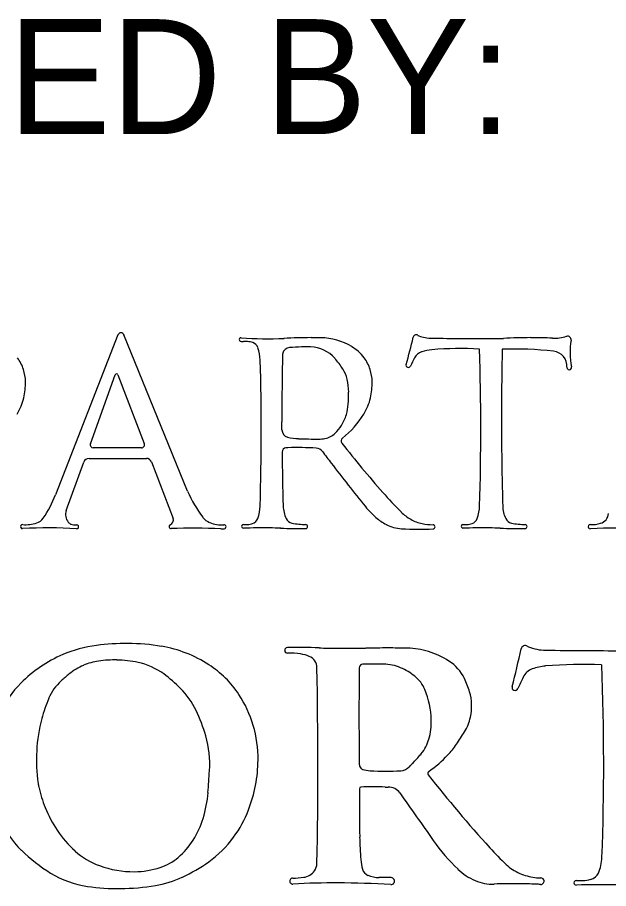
# Model space of a CAD drawing. Extents: x 0 to 70.2, y 0 to 31.4.
# Drawn here: x 28.957 to 29.677, y 1.366 to 2.427 of the extents above; entities that cross this region are included whole.
import ezdxf

# ---------------------------------------------------------------- set-up
doc = ezdxf.new("R2010")
doc.units = 0
doc.layers.add('SH_Text', color=7, linetype='Continuous')

msp = doc.modelspace()

# ---------------------------------------------------------------- linework, layer by layer
at = {"layer": 'SH_Text'}
for p, q in [((29.0795, 2.0406), (29.0036, 1.846)), ((29.1644, 1.8504), (29.0868, 2.0407)), ((29.0459, 1.908), (29.0762, 1.9919)), ((29.0795, 1.9919), (29.1116, 1.9083)), ((29.2793, 1.9251), (29.2793, 1.9347)), ((29.5467, 1.9347), (29.5467, 1.9222)), ((29.1081, 1.9032), (29.0493, 1.9032)), ((29.0443, 1.8903), (29.1141, 1.8903)), ((29.2795, 1.8979), (29.2795, 1.8979)), ((29.0166, 1.8268), (29.0378, 1.8858)), ((29.1202, 1.8861), (29.1467, 1.8172)), ((28.9635, 1.8096), (28.9635, 1.8096)), ((29.2324, 1.8053), (29.2324, 1.8053))]:
    msp.add_line(p, q, dxfattribs=at)
for centre, radius, start, end in [((29.0832, 2.0392), 0.00398, 22.1726, 158.6957), ((29.2295, 2.035), 0.00228, 85.6429, 267.986), ((29.2629, 2.4723), 0.4363, 265.6429, 272.4818), ((29.3262, 1.0101), 1.0273, 90.6415, 92.4818), ((29.3191, 1.6443), 0.393, 88.9596, 90.6415), ((29.3249, 1.9605), 0.0768, 59.0124, 88.9596), ((28.8676, 2.1666), 0.5858, 343.9543, 347.2977), ((29.4427, 2.037), 0.00377, 57.0565, 167.2977), ((29.4479, 2.0451), 0.00594, 237.0565, 249.7887), ((29.4626, 2.0849), 0.0483, 249.7887, 269.4589), ((29.5937, 1.0101), 1.0273, 90.6415, 92.4818), ((29.5866, 1.6443), 0.393, 86.7596, 90.6415), ((29.6115, 2.0852), 0.0485, 266.7596, 287.419), ((29.6273, 2.0349), 0.00418, 350.1932, 107.419), ((29.2332, 2.1394), 0.1067, 267.986, 269.6056), ((29.2314, 1.8714), 0.1612, 87.8585, 89.6056), ((29.2366, 2.0108), 0.0217, 70.7604, 87.8585), ((29.2404, 2.0217), 0.0102, 19.7623, 70.7604), ((29.3378, 1.982), 0.0517, 36.4904, 59.0124), ((29.5722, 13.6936), 11.6575, 269.45892, 269.81615), ((29.5358, 2.3455), 0.3094, 269.8161, 272.4818), ((29.7175, 2.0193), 0.0873, 170.1932, 191.6899), ((29.2037, 2.0085), 0.0491, 1.7776, 19.7623), ((33.0875, 1.9408), 3.8083, 178.862, 180.092), ((29.289, 2.0162), 0.00901, 166.7992, 178.862), ((29.289, 2.0162), 0.00901, 94.329, 166.7992), ((29.315, 1.6732), 0.353, 91.9186, 94.329), ((29.3085, 1.8676), 0.1586, 87.9458, 91.9186), ((29.3127, 1.9848), 0.0413, 41.4498, 87.9458), ((29.4543, 2.0056), 0.0153, 108.5195, 152.483), ((29.4662, 1.9702), 0.0526, 94.677, 108.5195), ((29.4965, 1.5998), 0.4242, 86.8419, 94.677), ((26.5641, 1.924), 2.9574, 358.2224, 1.9263), ((33.355, 1.9408), 3.8083, 178.7595, 180.092), ((29.5616, 1.5893), 0.4342, 83.5706, 91.8541), ((29.6082, 2.0027), 0.0181, 355.2971, 83.5706), ((28.9166, 1.9828), 0.0504, 18.3247, 36.4904), ((26.2967, 1.924), 2.9574, 358.2224, 1.6678), ((29.2593, 1.9376), 0.1125, 33.1566, 41.4498), ((29.3389, 1.9828), 0.0504, 18.3247, 36.4904), ((29.7346, 1.8596), 0.3313, 152.483, 154.4116), ((28.9166, 1.9828), 0.0503, 0.8515, 18.3247), ((29.3217, 1.9784), 0.038, 12.4025, 33.1566), ((29.3389, 1.9828), 0.0503, 0.8515, 18.3247), ((29.4332, 2.0039), 0.00285, 163.9543, 334.4116), ((29.6292, 2.001), 0.00287, 175.2971, 11.6899), ((29.0778, 1.9913), 0.00176, 21.051, 160.1477), ((29.2846, 1.9702), 0.076, 0.6715, 12.4025), ((28.8861, 1.9823), 0.0808, 346.8148, 0.8515), ((29.3084, 1.9823), 0.0808, 346.8148, 0.8515), ((28.9014, 1.9788), 0.0651, 328.0114, 346.8148), ((29.2066, 1.9693), 0.1539, 355.1956, 0.6715), ((29.3238, 1.9788), 0.0651, 328.0114, 346.8148), ((29.2937, 1.962), 0.0666, 344.0376, 355.1956), ((29.3085, 1.9577), 0.0512, 327.7207, 344.0376), ((29.2775, 2.0076), 0.1196, 309.1113, 328.0114), ((29.2885, 1.9251), 0.00923, 180.1856, 255.4509), ((29.3269, 1.9391), 0.025, 280.9677, 313.7308), ((29.3099, 1.9568), 0.0495, 313.7308, 327.7207), ((33.355, 1.9408), 3.8083, 180.2792, 181.6334), ((29.3014, 1.9748), 0.0605, 255.4509, 268.1519), ((29.326, 2.7355), 0.8217, 268.1519, 269.8456), ((29.3239, 1.9545), 0.0407, 269.8456, 280.9677), ((29.3557, 1.9115), 0.00435, 129.1113, 218.1225), ((29.0493, 1.9068), 0.00361, 160.1477, 270), ((29.1081, 1.907), 0.00379, 270, 21.051), ((29.2847, 1.898), 0.00518, 96.1813, 180.644), ((29.2873, 1.8739), 0.0294, 91.4758, 96.1813), ((29.2975, 1.4794), 0.424, 86.8098, 91.4758), ((29.3205, 1.8928), 0.00998, 36.3661, 86.8098), ((30.4723, 2.7877), 1.4237, 218.1225, 221.2578), ((29.0443, 1.8834), 0.00687, 90, 160.1477), ((29.1141, 1.8837), 0.00656, 21.051, 90), ((33.0875, 1.9408), 3.8083, 180.6446, 181.6334), ((30.0317, 2.4165), 0.8732, 216.3661, 217.5467), ((31.8388, 3.8055), 3.1524, 217.5467, 218.7682), ((28.8731, 1.8968), 0.14, 325.4625, 338.6957), ((29.2862, 1.9001), 0.1315, 202.1726, 218.3408), ((29.7513, 2.1552), 0.4645, 221.2578, 225.3035), ((29.0304, 1.8218), 0.0147, 160.1477, 218.9495), ((29.2036, 1.8338), 0.0491, 340.2377, 358.2224), ((29.3192, 1.8333), 0.0384, 181.6334, 205.2525), ((29.4587, 1.894), 0.0998, 218.7682, 229.3302), ((29.4641, 1.865), 0.0563, 225.3035, 240.2632), ((29.471, 1.8338), 0.0491, 340.2377, 358.2224), ((29.5866, 1.8333), 0.0384, 181.6334, 205.2525), ((28.9759, 1.8261), 0.0152, 288.1821, 325.4625), ((29.1411, 1.8151), 0.00597, 291.2195, 21.051), ((29.1998, 1.8318), 0.0215, 218.3408, 246.4922), ((29.2402, 1.8206), 0.0102, 289.2396, 340.2377), ((29.2934, 1.8212), 0.00988, 205.2525, 258.54), ((29.437, 1.8687), 0.0664, 229.3302, 242.6024), ((29.4591, 1.8563), 0.0463, 240.2632, 258.7004), ((29.5076, 1.8206), 0.0102, 289.2396, 340.2377), ((29.5608, 1.8212), 0.00988, 205.2525, 258.54), ((29.6633, 1.8246), 0.014, 287.1996, 353.3517), ((28.9633, 1.8072), 0.00243, 85.3267, 272.9874), ((28.9953, 1.1937), 0.6119, 86.8276, 92.9874), ((28.967, 1.8532), 0.0437, 265.3266, 288.1821), ((29.0249, 1.8173), 0.00759, 218.9495, 247.2811), ((29.0263, 1.8208), 0.0114, 247.2811, 265.4508), ((29.0296, 1.8623), 0.0531, 265.4508, 269.6157), ((29.0293, 1.8069), 0.00231, 266.8276, 89.6157), ((29.1442, 1.8072), 0.00246, 111.2195, 272.3064), ((29.1699, 1.1681), 0.6372, 86.8627, 92.3064), ((29.205, 1.8437), 0.0345, 246.4922, 275.6427), ((29.2059, 1.8246), 0.0203, 266.8627, 278.8652), ((29.2087, 1.807), 0.00247, 278.8652, 95.6427), ((29.2323, 1.8075), 0.00217, 90.3944, 271.2938), ((29.2312, 1.9709), 0.1612, 270.3944, 272.1415), ((29.2579, 0.6739), 1.1317, 89.661, 91.2938), ((29.2364, 1.8315), 0.0217, 272.1415, 289.2396), ((29.2619, 1.3444), 0.4612, 88.0337, 89.661), ((29.3089, 2.7149), 0.9101, 268.0337, 269.9476), ((29.3089, 1.8974), 0.0877, 258.54, 269.5198), ((29.3081, 1.8073), 0.00247, 269.9476, 89.5198), ((29.4276, 1.8507), 0.0462, 242.6024, 266.5374), ((29.4464, 2.1607), 0.3567, 266.5374, 272.7345), ((29.4647, 1.8842), 0.0747, 258.7004, 268.9258), ((29.4633, 1.8069), 0.00255, 272.7345, 88.9258), ((29.4997, 1.8075), 0.00217, 90.3944, 271.2943), ((29.4986, 1.9709), 0.1612, 270.3944, 272.1415), ((29.5253, 0.6739), 1.1317, 89.661, 91.2938), ((29.5038, 1.8315), 0.0217, 272.1415, 289.2396), ((29.5293, 1.3444), 0.4612, 88.0337, 89.661), ((29.5764, 2.7149), 0.9101, 268.0337, 269.9476), ((29.5763, 1.8974), 0.0877, 258.54, 269.5198), ((29.5755, 1.8073), 0.00247, 269.9476, 89.5198), ((29.6549, 1.8071), 0.00259, 87.3585, 273.1889), ((29.6567, 1.8459), 0.0363, 267.3585, 287.1996), ((29.6908, 1.1626), 0.6429, 87.4397, 93.1889), ((29.0736, 1.5067), 0.1571, 97.4106, 112.9649), ((29.091, 1.3726), 0.2923, 89.8642, 97.4106), ((29.0911, 1.417), 0.2479, 80.3576, 89.8642), ((29.107, 1.5104), 0.1532, 57.0392, 80.3576), ((29.286, 1.6565), 0.0034, 91.4058, 270.3836), ((29.3004, 1.0732), 0.5869, 87.6467, 91.4058), ((29.3478, 2.2268), 0.5677, 267.6467, 269.8791), ((29.352, 4.2476), 2.5885, 269.8791, 270.6468), ((29.4095, -0.8413), 2.5007, 90.0211, 90.6468), ((29.409, 0.4046), 1.2548, 88.946, 90.0211), ((29.4304, 1.5678), 0.0914, 72.6597, 88.946), ((29.426, 1.5537), 0.1062, 57.7357, 72.6597), ((29.0734, 1.5071), 0.1566, 112.9649, 135.6712), ((29.0755, 1.4966), 0.1482, 88.9186, 97.5949), ((29.0757, 1.5046), 0.1401, 78.3422, 88.9186), ((29.2868, 1.5443), 0.1089, 81.9841, 90.3836), ((29.2962, 1.611), 0.0415, 66.7153, 81.9841), ((29.3065, 1.635), 0.0154, 1.1899, 66.7153), ((29.0668, 1.5701), 0.0742, 113.2653, 128.9973), ((29.0652, 1.5738), 0.0702, 97.5949, 113.2653), ((29.0879, 1.564), 0.0794, 53.4218, 78.3422), ((29.1214, 1.5327), 0.1267, 33.5981, 57.0392), ((23.5459, 1.5153), 5.7772, 358.82601, 1.18991), ((33.9445, 1.5786), 4.5714, 179.2885, 180.7309), ((29.3779, 1.6353), 0.00441, 90.1463, 179.2885), ((29.3905, -3.3044), 4.9441, 89.8537, 90.1463), ((29.4029, 1.5877), 0.052, 66.3861, 89.8537), ((29.3927, 1.5642), 0.0777, 51.3513, 66.3861), ((29.4555, 1.6004), 0.051, 25.2881, 57.7357), ((29.1589, 1.4563), 0.2206, 128.9973, 132.3383), ((29.0279, 1.4831), 0.1802, 44.8554, 53.4218), ((29.4155, 1.5928), 0.0411, 22.8398, 51.3513), ((29.0438, 1.5323), 0.1179, 134.4003, 156.2497), ((29.0523, 1.5734), 0.0623, 132.3383, 156.723), ((29.3889, 1.5689), 0.1246, 17.375, 25.2881), ((29.0857, 1.5406), 0.0987, 25.6751, 44.8554), ((29.1117, 1.5262), 0.1382, 16.3589, 33.5981), ((29.3609, 1.5698), 0.1003, 1.0904, 22.8398), ((29.4541, 1.5893), 0.0563, 1.6695, 17.375), ((29.1549, 1.5293), 0.1739, 156.723, 165.298), ((28.9921, 1.4956), 0.2025, 16.2741, 25.6751), ((29.4448, 1.5891), 0.0656, 347.6719, 1.6695), ((29.1771, 1.5234), 0.1969, 165.298, 188.4367), ((29.379, 1.5701), 0.0822, 344.7965, 1.0904), ((29.4541, 1.587), 0.0561, 328.0388, 347.6719), ((29.1059, 1.5245), 0.1443, 359.3686, 16.3589), ((29.0701, 1.5184), 0.1212, 355.9908, 16.2741), ((29.1505, 1.7764), 0.4139, 325.5456, 328.0388), ((29.416, 1.5589), 0.0434, 318.7344, 332.9748), ((29.4114, 1.5613), 0.0486, 332.9748, 344.7965), ((29.3976, 1.6069), 0.1143, 317.1015, 325.5456), ((29.1066, 1.8304), 0.4551, 316.7489, 318.7344), ((29.3791, 1.6241), 0.1395, 304.4843, 317.1015), ((29.0759, 1.5249), 0.1743, 338.9088, 359.3686), ((29.4003, 1.5206), 0.0269, 180.7309, 190.7021), ((28.3072, 2.5825), 1.5527, 316.5551, 316.7489), ((22.076, 2.0086), 7.1325, 355.7772, 355.99084), ((29.3791, 1.5166), 0.0053, 190.7021, 253.7489), ((29.3893, 1.5516), 0.0418, 253.7489, 266.2417), ((29.4053, 1.7951), 0.2858, 266.2417, 273.7583), ((29.423, 1.5256), 0.0157, 273.7583, 316.5551), ((29.4597, 1.5067), 0.00291, 124.4843, 218.1967), ((30.8004, 2.5616), 1.7088, 218.1967, 222.0923), ((29.0427, 1.5035), 0.0611, 188.4367, 192.5352), ((29.1404, 1.5252), 0.1611, 192.5352, 201.9074), ((29.3756, 1.488), 0.00199, 92.2725, 179.8417), ((32.7428, 1.4787), 3.3692, 179.8417, 180.845), ((29.3903, 1.1168), 0.3736, 87.7275, 92.2725), ((29.4071, 1.5399), 0.0499, 267.7275, 271.6845), ((29.4091, 1.4731), 0.0169, 35.1607, 91.6845), ((29.0468, 1.4939), 0.1428, 342.8783, 355.7772), ((109.586, 57.9495), 98.0541, 215.160708, 215.20209), ((29.1318, 1.5218), 0.1519, 201.9074, 213.7201), ((29.0423, 1.4951), 0.1149, 201.1049, 225.6248), ((29.1058, 1.5134), 0.1423, 323.6649, 338.9088), ((29.0764, 1.4848), 0.1118, 327.9455, 342.8783), ((29.1172, 1.512), 0.1343, 213.7201, 228.0048), ((29.0935, 1.474), 0.0915, 310.4099, 327.9455), ((29.1099, 1.5103), 0.1372, 305.7618, 323.6649), ((29.7395, 1.4344), 0.3656, 180.845, 185.1424), ((29.6606, 1.5639), 0.241, 215.2021, 226.1984), ((29.1025, 1.5566), 0.2009, 225.6248, 238.5006), ((29.0879, 1.4795), 0.0906, 228.0048, 250.0405), ((29.7853, 1.6446), 0.3408, 222.0923, 226.9231), ((29.1112, 1.4533), 0.0643, 287.9615, 310.4099), ((29.4408, 1.4076), 0.0657, 185.1424, 195.487), ((29.0986, 1.509), 0.122, 250.0405, 270.4703), ((29.0988, 1.4916), 0.1046, 270.4703, 287.9615), ((29.0788, 1.5536), 0.1905, 294.5661, 305.7618), ((29.306, 1.3973), 0.0159, 324.471, 358.826), ((29.3885, 1.3931), 0.0115, 195.487, 247.0071), ((29.5419, 1.4402), 0.0696, 226.1984, 246.9317), ((29.5913, 1.4372), 0.0569, 226.9231, 246.826), ((29.0595, 1.4864), 0.1186, 238.5006, 261.7093), ((29.1033, 1.4998), 0.1314, 279.5268, 294.5661), ((29.2924, 1.3755), 0.00361, 91.9437, 273.1058), ((29.2874, 1.5256), 0.1466, 271.9437, 277.2409), ((29.3034, 1.3991), 0.0191, 277.2409, 324.471), ((29.3973, 1.4137), 0.0338, 247.0071, 270.3611), ((29.4004, 0.9109), 0.469, 88.547, 90.3611), ((29.4122, 1.3755), 0.00421, 266.6437, 88.547), ((29.5962, 1.4485), 0.0692, 246.826, 262.6481), ((29.5957, 1.4446), 0.0653, 262.6481, 269.2053), ((29.5947, 1.3754), 0.00393, 264.61, 89.2053), ((29.0793, 1.6223), 0.2559, 261.7093, 270.7387), ((29.079, 1.6451), 0.2787, 270.7387, 279.5268), ((29.3438, 0.4293), 0.944, 89.7765, 93.1058), ((29.3429, 0.1927), 1.1806, 86.6437, 89.7765), ((29.5357, 1.4254), 0.0536, 246.9317, 272.1689), ((29.5586, 0.8203), 0.552, 89.0422, 92.1689), ((29.5158, -1.7387), 3.1114, 88.6535, 89.0422), ((29.5871, 1.295), 0.0768, 84.61, 88.6535)]:
    msp.add_arc(centre, radius, start, end, dxfattribs=at)
for centre, major_axis, ratio, start_param, end_param in [((28.8327, 1.8364), (-0.005, 0.8081), 0.935925, 4.426098, 4.484451), ((29.5754, 1.6572), (-0.00003, 0.0052), 0.935925, 5.701972, 7.626044), ((29.5822, 1.6685), (-0.00005, 0.0082), 0.935925, 2.560379, 2.782597), ((29.6011, 1.7233), (-0.0004, 0.0666), 0.935925, 2.782597, 3.125908), ((29.7362, 17.7393), (-0.1004, 16.0831), 0.935925, 3.125908, 3.132143), ((29.5905, 1.6139), (-0.0001, 0.0211), 0.935925, 0.316985, 1.084293), ((29.6058, 1.5652), (-0.0005, 0.0725), 0.935925, 0.075388, 0.316985), ((29.6451, 1.0541), (-0.0037, 0.5853), 0.935925, 6.233364, 6.358573), ((25.1845, 1.5176), (4.4867, 0), 0.815575, 6.25216, 6.316325), ((29.9524, 1.4124), (-0.0029, 0.457), 0.935925, 1.084293, 1.117953), ((29.5632, 1.6116), (-0.00002, 0.00393), 0.935925, 1.284505, 4.259546), ((29.5945, 1.4059), (0.0746, 0), 0.815575, 5.938269, 6.25216), ((29.6502, 1.3896), (0.0155, 0), 0.815575, 5.048183, 5.938269), ((29.6382, 1.3734), (0.00329, 0), 0.815575, 1.57768, 4.734978), ((29.6365, 1.5756), (-0.2446, 0), 0.815575, 1.57768, 1.608173), ((29.677, -0.0292), (1.7169, 0), 0.815575, 1.564879, 1.593377), ((29.6444, 1.4031), (-0.033, 0), 0.815575, 1.608173, 1.90659)]:
    msp.add_ellipse(centre, major_axis=major_axis, ratio=ratio, start_param=start_param, end_param=end_param, dxfattribs=at)

# ---------------------------------------------------------------- texts
msp.add_text('PLANS PREPARED BY:', height=0.14, dxfattribs=at).set_placement((27.5099, 2.2852))

doc.saveas('drawing.dxf')
